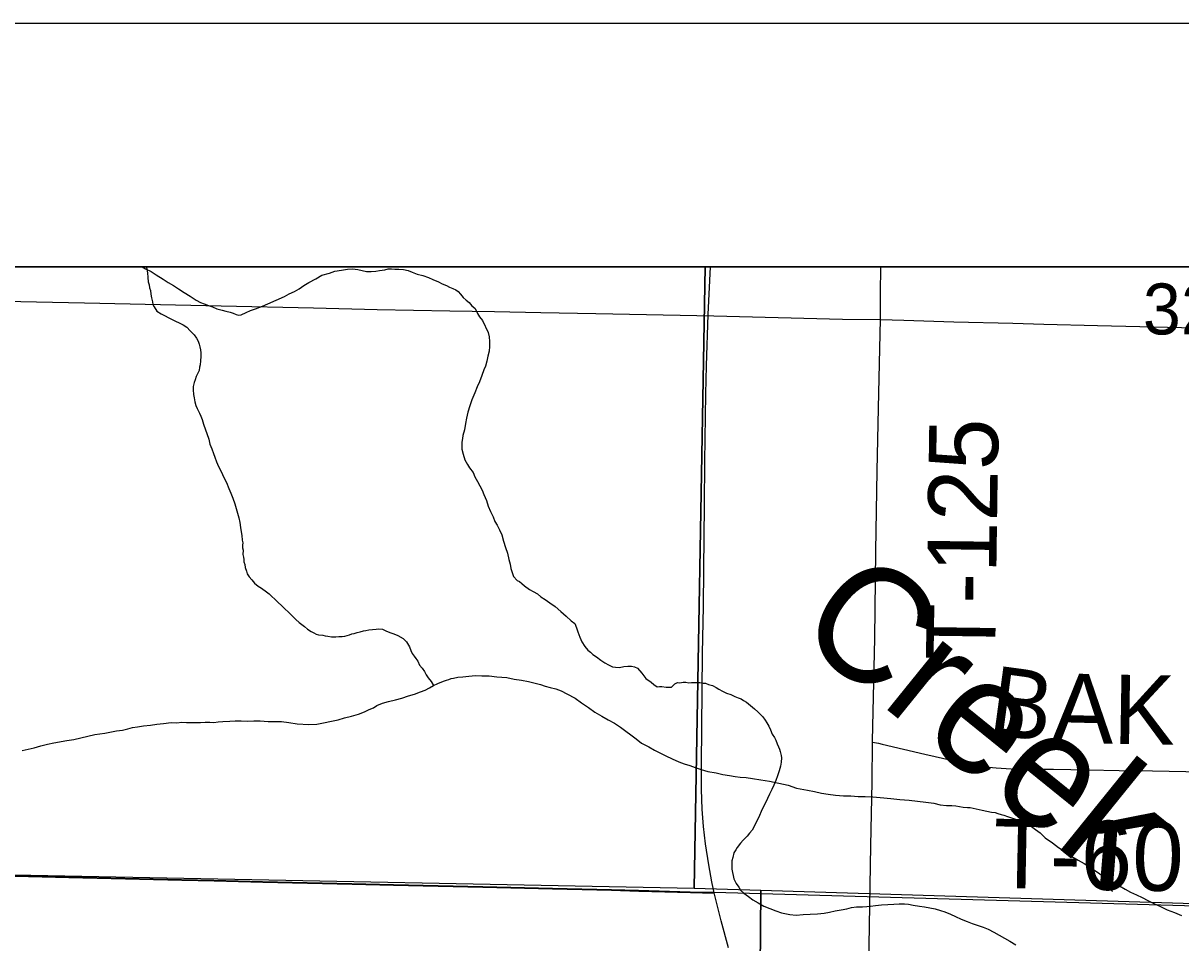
# Model space of a CAD drawing. Extents: x 2.4 to 73.1, y 4.5 to 25.6.
# Drawn here: x 43.3364 to 43.8118, y 24.6274 to 25.0051 of the extents above; entities that cross this region are included whole.
import ezdxf

# ---------------------------------------------------------------- set-up
doc = ezdxf.new("R2010")
doc.units = 0
for name, color, linetype in [('GM_X_Interchange_Ramps', 7, 'Continuous'), ('GM_X_Minor_River', 7, 'Continuous'), ('GM_X_Minor_River_Text', 7, 'Continuous'), ('GM_X_Section', 7, 'Continuous'), ('GM_X_Section_Text', 7, 'Continuous'), ('GM_X_Township', 7, 'Continuous'), ('GM_X_Township_Road', 7, 'Continuous'), ('GM_X_Township_Road_Text', 7, 'Continuous'), ('GM_X_US_Route', 7, 'Continuous'), ('GM_X_US_Shield', 7, 'Continuous'), ('SH_Cut_Line', 7, 'Continuous'), ('SH_Data', 7, 'Continuous')]:
    doc.layers.add(name, color=color, linetype=linetype)

msp = doc.modelspace()

# ---------------------------------------------------------------- linework, layer by layer
at = {"layer": 'GM_X_Interchange_Ramps'}
for points in [[(46.12189, 24.90511), (43.14223, 24.90511)], [(43.333, 24.65505), (43.35507, 24.65459), (43.40138, 24.65349), (43.41475, 24.65312), (43.43464, 24.65269), (43.47132, 24.65179), (43.48842, 24.65138), (43.5251, 24.65058), (43.5537, 24.64996), (43.57794, 24.64935), (43.58913, 24.64901), (43.61026, 24.64834), (43.61523, 24.64828), (43.6201, 24.64823), (43.86646, 24.64124)]]:
    msp.add_lwpolyline(points, dxfattribs=at)
at = {"layer": 'GM_X_Minor_River'}
for points in [[(43.38532, 24.90511), (43.38666, 24.90428), (43.38892, 24.9031), (43.39099, 24.90174), (43.39382, 24.89998), (43.39589, 24.89862), (43.39815, 24.89744), (43.40022, 24.89608), (43.40248, 24.89452), (43.40493, 24.89296), (43.40737, 24.8914), (43.40926, 24.89042), (43.41077, 24.88983), (43.41247, 24.88923), (43.41418, 24.88863), (43.41588, 24.88785), (43.41815, 24.88724), (43.41966, 24.88683), (43.42137, 24.88643), (43.42269, 24.88603), (43.42383, 24.88544), (43.42496, 24.88523), (43.42592, 24.8854), (43.42802, 24.88632), (43.42975, 24.88705), (43.43185, 24.88778), (43.43472, 24.88887), (43.43683, 24.88979), (43.44372, 24.89291), (43.44564, 24.89401), (43.44775, 24.89493), (43.44967, 24.89604), (43.45159, 24.89734), (43.4537, 24.89863), (43.45658, 24.90011), (43.45907, 24.90159), (43.46213, 24.90249), (43.46442, 24.90321), (43.46709, 24.90374), (43.46957, 24.90408), (43.47167, 24.90423), (43.47376, 24.90401), (43.47565, 24.9036), (43.47736, 24.90319), (43.47926, 24.90316), (43.48116, 24.90332), (43.48269, 24.90349), (43.48497, 24.90383), (43.48631, 24.90419), (43.48764, 24.90417), (43.48897, 24.90414), (43.49068, 24.90412), (43.49258, 24.90389), (43.49448, 24.90348), (43.49618, 24.90289), (43.49826, 24.90209), (43.50053, 24.90149), (43.5028, 24.90069), (43.50469, 24.8999), (43.50696, 24.89891), (43.50847, 24.89813), (43.51017, 24.89734), (43.51149, 24.89675), (43.51281, 24.89616)], [(43.38704, 24.90511), (43.38706, 24.90483), (43.38741, 24.90254), (43.38757, 24.90064), (43.38773, 24.89893), (43.38809, 24.89759), (43.38826, 24.89645), (43.38862, 24.8953), (43.38879, 24.89378), (43.38915, 24.89225), (43.3895, 24.89073), (43.38967, 24.88959), (43.39023, 24.88863), (43.39134, 24.8869), (43.39304, 24.88573), (43.39756, 24.88338), (43.39889, 24.88279)], [(43.51281, 24.89616), (43.51413, 24.89556), (43.51507, 24.89498), (43.51601, 24.89383), (43.51713, 24.89248), (43.51825, 24.89132), (43.51957, 24.89035), (43.52069, 24.889), (43.52181, 24.88803), (43.52237, 24.88707), (43.52292, 24.88592), (43.52385, 24.88458), (43.52496, 24.88304), (43.52736, 24.87806), (43.52771, 24.87634), (43.52787, 24.87444), (43.52784, 24.87235), (43.52781, 24.87045), (43.52721, 24.86837), (43.52679, 24.86629), (43.52619, 24.86421), (43.5256, 24.8627), (43.5248, 24.86043), (43.52381, 24.85779), (43.52282, 24.85571), (43.52183, 24.85326), (43.52065, 24.85043), (43.51985, 24.84797), (43.51905, 24.84532), (43.51844, 24.84286), (43.51802, 24.84078), (43.5176, 24.83812), (43.517, 24.83585), (43.51678, 24.83453), (43.51657, 24.83301), (43.51655, 24.83149), (43.51653, 24.83016), (43.51706, 24.82806), (43.51779, 24.82577), (43.5189, 24.82385), (43.51964, 24.82251), (43.52113, 24.82059), (43.52186, 24.81886), (43.52297, 24.81695), (43.52482, 24.81331), (43.52555, 24.81158), (43.52665, 24.8091), (43.52738, 24.8068), (43.52829, 24.80451), (43.5294, 24.8024), (43.53013, 24.80049), (43.53106, 24.79895), (43.53198, 24.79704), (43.5329, 24.79493), (43.53362, 24.79245), (43.53453, 24.78978), (43.53525, 24.78749), (43.53578, 24.78482), (43.53632, 24.78291), (43.53667, 24.78119), (43.53776, 24.77794), (43.53926, 24.77621), (43.5402, 24.77581), (43.54114, 24.77504), (43.54227, 24.77407), (43.54434, 24.77252), (43.54584, 24.77173), (43.54754, 24.77075), (43.54904, 24.76959), (43.55074, 24.76842), (43.55262, 24.76706), (43.55487, 24.76551), (43.55713, 24.76357), (43.55938, 24.76163), (43.56144, 24.7597), (43.56294, 24.75853), (43.56368, 24.75681), (43.56422, 24.7551), (43.56495, 24.75299), (43.56587, 24.75108), (43.56698, 24.74916), (43.56829, 24.74762), (43.56942, 24.74684), (43.57035, 24.74587), (43.57186, 24.7449), (43.57355, 24.74354), (43.57524, 24.74238), (43.57675, 24.74159), (43.57845, 24.7408), (43.57959, 24.7406), (43.5813, 24.74057), (43.58302, 24.74092), (43.58473, 24.74108), (43.58625, 24.74106), (43.58739, 24.74085), (43.58871, 24.74026), (43.59039, 24.73814), (43.59207, 24.73602), (43.59433, 24.73447), (43.59545, 24.7335), (43.59677, 24.73253)], [(43.39889, 24.88279), (43.4004, 24.882), (43.40209, 24.88122), (43.4036, 24.88024), (43.40491, 24.8787), (43.4066, 24.87716), (43.40753, 24.87581), (43.40826, 24.87447), (43.40863, 24.87332), (43.40899, 24.87218), (43.40916, 24.87103), (43.40933, 24.8697), (43.40931, 24.86818), (43.40928, 24.86647), (43.40906, 24.86476), (43.40886, 24.86382), (43.40865, 24.86249), (43.40806, 24.86136), (43.40747, 24.86004), (43.40707, 24.85871), (43.40667, 24.85758), (43.40626, 24.85588), (43.40624, 24.85455), (43.4064, 24.85264), (43.40657, 24.85131), (43.40692, 24.8496), (43.40728, 24.84807), (43.40783, 24.84692), (43.40875, 24.84501), (43.4093, 24.84367), (43.40985, 24.84233), (43.41039, 24.84042), (43.41258, 24.8343), (43.41311, 24.83221), (43.41384, 24.83029), (43.41457, 24.82838), (43.41512, 24.82685), (43.41585, 24.82494), (43.41658, 24.82303), (43.41751, 24.8213), (43.41824, 24.81977), (43.41898, 24.81824), (43.4199, 24.81652), (43.42081, 24.81403), (43.42173, 24.81212), (43.42246, 24.81001), (43.42338, 24.80772), (43.42392, 24.80581), (43.42446, 24.8039), (43.425, 24.80199), (43.42535, 24.80009), (43.4257, 24.79799), (43.42586, 24.79628), (43.42622, 24.79475), (43.42638, 24.79285), (43.42655, 24.79171), (43.42653, 24.79076), (43.42651, 24.78962), (43.42669, 24.78866), (43.42666, 24.78695), (43.42683, 24.78581), (43.42701, 24.78486), (43.42699, 24.78391), (43.42736, 24.78276), (43.42753, 24.78162), (43.42808, 24.78009), (43.42844, 24.77895), (43.42918, 24.77779), (43.4303, 24.77645), (43.43142, 24.7751), (43.43292, 24.77393), (43.43424, 24.77315), (43.43631, 24.7716), (43.43744, 24.77082), (43.43856, 24.76966), (43.43968, 24.76851), (43.44381, 24.76464), (43.44531, 24.76329), (43.4468, 24.76174), (43.4483, 24.7602), (43.4498, 24.75903), (43.45187, 24.75729), (43.45318, 24.75632), (43.45469, 24.75535), (43.45582, 24.75476), (43.45676, 24.75417), (43.45771, 24.75397), (43.45942, 24.75375), (43.46037, 24.75354), (43.46151, 24.75334), (43.46302, 24.75312), (43.46474, 24.75309), (43.46607, 24.75326), (43.4674, 24.75324), (43.46854, 24.75341), (43.4695, 24.75359), (43.47045, 24.75395), (43.47141, 24.75432), (43.47237, 24.75449), (43.47351, 24.75485), (43.47485, 24.75521)], [(43.47485, 24.75521), (43.47619, 24.75557), (43.47714, 24.75575), (43.47828, 24.75592), (43.47981, 24.75608), (43.48133, 24.75625), (43.48228, 24.75643), (43.48399, 24.75621), (43.48531, 24.75562), (43.48701, 24.75483), (43.48815, 24.75443), (43.48928, 24.75403), (43.49023, 24.75364), (43.49249, 24.75246), (43.4938, 24.75111), (43.4951, 24.749), (43.49565, 24.74747), (43.4962, 24.74632), (43.49694, 24.74517), (43.49769, 24.74421), (43.49843, 24.74305), (43.49917, 24.74152), (43.50028, 24.74018), (43.50121, 24.73883), (43.50195, 24.73749), (43.5027, 24.73634), (43.504, 24.7348), (43.50493, 24.73307)], [(43.33601, 24.7065), (43.33849, 24.70703), (43.34097, 24.70756), (43.34364, 24.70828), (43.34632, 24.709), (43.34899, 24.70953), (43.35433, 24.71058), (43.35719, 24.71092), (43.36005, 24.71163), (43.36291, 24.71234), (43.36578, 24.71306), (43.36997, 24.71356), (43.37264, 24.71409), (43.37474, 24.71444), (43.37722, 24.71478), (43.37932, 24.71531), (43.38123, 24.71585), (43.38332, 24.7162), (43.3858, 24.71654), (43.38866, 24.71687), (43.39133, 24.71721), (43.394, 24.71755), (43.39723, 24.71788), (43.39952, 24.71784), (43.40161, 24.718), (43.40351, 24.71797), (43.4056, 24.71793), (43.40731, 24.71791), (43.40922, 24.71788), (43.41112, 24.71804), (43.41302, 24.71801), (43.41473, 24.71798), (43.41645, 24.71814), (43.41835, 24.7183), (43.42121, 24.71845), (43.42349, 24.7186), (43.42596, 24.71856), (43.42844, 24.71852), (43.4311, 24.71867), (43.43376, 24.71863), (43.43699, 24.71838), (43.43984, 24.71834), (43.4425, 24.7183), (43.44554, 24.71787), (43.44896, 24.71743), (43.45371, 24.71717), (43.45694, 24.71731), (43.46572, 24.71907), (43.46839, 24.71978), (43.47126, 24.7205), (43.47412, 24.7214), (43.47661, 24.72231), (43.47853, 24.72323), (43.48025, 24.72396), (43.4816, 24.72489), (43.48389, 24.72581), (43.48638, 24.72653), (43.48924, 24.72724), (43.49191, 24.72796), (43.49459, 24.72887), (43.49707, 24.72959), (43.49956, 24.7305), (43.50148, 24.73123), (43.5032, 24.73215), (43.50493, 24.73307), (43.50665, 24.73399), (43.50895, 24.73491), (43.51029, 24.73527), (43.51124, 24.73563), (43.5122, 24.736), (43.51315, 24.73617), (43.51487, 24.73652), (43.51697, 24.73668), (43.51944, 24.73702), (43.52211, 24.73717), (43.52477, 24.73712), (43.52781, 24.73708), (43.53085, 24.73665), (43.53503, 24.73639), (43.53806, 24.73577), (43.5411, 24.73534), (43.54394, 24.73473), (43.54659, 24.73412), (43.54887, 24.73351), (43.55076, 24.73291), (43.55284, 24.7323), (43.55511, 24.7317), (43.55738, 24.7309), (43.55965, 24.72973), (43.56304, 24.72796), (43.56567, 24.72602), (43.5685, 24.72407), (43.57113, 24.72213), (43.57396, 24.72057), (43.57659, 24.719), (43.57923, 24.71763), (43.58168, 24.71607)], [(43.59677, 24.73253), (43.59772, 24.7327), (43.59867, 24.73269), (43.60038, 24.73247), (43.60171, 24.73245), (43.60266, 24.73243), (43.60401, 24.73374), (43.60516, 24.73429), (43.60611, 24.73428), (43.60745, 24.73445), (43.60859, 24.73443), (43.60973, 24.73422), (43.61087, 24.73439), (43.61258, 24.73436), (43.61429, 24.73433), (43.61562, 24.73412), (43.61657, 24.73411), (43.61789, 24.73352), (43.61941, 24.73311), (43.62092, 24.73233), (43.62205, 24.73155), (43.62356, 24.73076), (43.62525, 24.72998), (43.62696, 24.72938), (43.62866, 24.72859), (43.62998, 24.728), (43.6313, 24.7276), (43.63225, 24.72701), (43.63337, 24.72624), (43.63676, 24.72352), (43.63807, 24.72236), (43.63919, 24.7212), (43.64013, 24.72024), (43.64106, 24.71889), (43.6418, 24.71774), (43.64254, 24.7164), (43.64328, 24.71487), (43.64401, 24.71314), (43.64494, 24.7118), (43.64549, 24.71065), (43.64604, 24.70912), (43.64659, 24.70797), (43.64696, 24.70702), (43.64732, 24.70606), (43.64767, 24.70435), (43.64785, 24.70339), (43.64763, 24.70169), (43.64741, 24.69998), (43.64681, 24.69809), (43.64621, 24.69601), (43.64542, 24.69412), (43.64463, 24.69223), (43.64384, 24.69035), (43.64286, 24.68846), (43.64207, 24.68676), (43.64109, 24.68469), (43.63971, 24.68205), (43.63853, 24.67903), (43.63735, 24.67696), (43.63656, 24.67526), (43.63578, 24.67376), (43.63462, 24.67244), (43.63365, 24.67132), (43.6321, 24.66963), (43.63094, 24.66832), (43.62958, 24.66664), (43.629, 24.66569), (43.62821, 24.66438), (43.6278, 24.66248), (43.6274, 24.66116), (43.62738, 24.65983), (43.62737, 24.65869), (43.62735, 24.65774), (43.62824, 24.65374), (43.62916, 24.65182), (43.63027, 24.65028), (43.63102, 24.64913), (43.63233, 24.64778), (43.63421, 24.64642), (43.63609, 24.64506), (43.63816, 24.64389), (43.64061, 24.64252), (43.64307, 24.64153), (43.64553, 24.64054), (43.6478, 24.63974), (43.65121, 24.63912), (43.65387, 24.63888), (43.65672, 24.63903), (43.65958, 24.63917), (43.66262, 24.63931), (43.66529, 24.63965), (43.66758, 24.63999), (43.66987, 24.64053), (43.67235, 24.64105), (43.67464, 24.6414), (43.67655, 24.64194), (43.67865, 24.64228), (43.68112, 24.64224), (43.68283, 24.64241), (43.68436, 24.64257), (43.68645, 24.64273)], [(43.58168, 24.71607), (43.58807, 24.71122), (43.59033, 24.70947), (43.59334, 24.70791), (43.5956, 24.70654), (43.59806, 24.70536), (43.60032, 24.70418), (43.60297, 24.703), (43.60561, 24.70182), (43.60788, 24.70102), (43.61015, 24.70023), (43.61242, 24.69943), (43.61488, 24.69863), (43.61753, 24.69783), (43.62094, 24.6972), (43.62378, 24.69659), (43.62644, 24.69617), (43.62872, 24.69575), (43.6308, 24.69552), (43.63327, 24.6953), (43.63593, 24.69487), (43.63934, 24.69444), (43.64295, 24.69381), (43.64674, 24.69299), (43.65053, 24.69217), (43.65393, 24.69097), (43.65849, 24.69014), (43.66133, 24.68953), (43.66417, 24.68891), (43.66702, 24.68848), (43.67005, 24.68806), (43.67328, 24.68781), (43.67632, 24.68777), (43.67936, 24.68753), (43.68222, 24.68748), (43.68526, 24.68743), (43.6883, 24.68719), (43.69266, 24.68674), (43.69646, 24.6863), (43.70026, 24.68605), (43.70368, 24.68562), (43.70709, 24.68518), (43.71032, 24.68475), (43.71297, 24.68414), (43.71563, 24.6839), (43.71772, 24.68387), (43.71943, 24.68365), (43.72095, 24.68344), (43.72247, 24.68322), (43.72417, 24.68301), (43.72532, 24.68299), (43.73024, 24.68196), (43.73214, 24.68155), (43.73403, 24.68114), (43.73555, 24.68092), (43.73669, 24.68053), (43.73801, 24.68012), (43.73915, 24.67992), (43.74066, 24.67932), (43.7418, 24.67892), (43.74312, 24.67852), (43.74426, 24.67812), (43.74539, 24.67773), (43.74671, 24.67714), (43.74785, 24.67655), (43.74917, 24.67596), (43.75049, 24.67517), (43.75218, 24.67401), (43.75406, 24.67265), (43.75612, 24.67052), (43.75913, 24.66857), (43.76157, 24.66664), (43.7644, 24.66488), (43.76703, 24.66294), (43.76967, 24.66138), (43.77212, 24.66001), (43.774, 24.65884), (43.77569, 24.65767), (43.77758, 24.6565), (43.77946, 24.65514), (43.78153, 24.65378), (43.78436, 24.65221), (43.78662, 24.65084), (43.78888, 24.64948), (43.79114, 24.6483), (43.79359, 24.64712), (43.79586, 24.64613), (43.79831, 24.64477), (43.80076, 24.64359), (43.80341, 24.6424), (43.80624, 24.64103), (43.80926, 24.63984), (43.8121, 24.63865)], [(43.68645, 24.64273), (43.68893, 24.64307), (43.69141, 24.64322), (43.69388, 24.64337), (43.69616, 24.64352), (43.69826, 24.64349), (43.69996, 24.64327), (43.70186, 24.64286), (43.70452, 24.64244), (43.7066, 24.64221), (43.70869, 24.6418), (43.71096, 24.64138), (43.71305, 24.64078), (43.71494, 24.64018), (43.71721, 24.63919), (43.71928, 24.63821), (43.72155, 24.63722), (43.72401, 24.63623), (43.72609, 24.63544), (43.72817, 24.63465), (43.73063, 24.63385), (43.73271, 24.63305), (43.73497, 24.63188), (43.74157, 24.62816), (43.74402, 24.6266)]]:
    msp.add_lwpolyline(points, dxfattribs=at)
at = {"layer": 'GM_X_Section'}
for points in [[(43.13682, 24.65927), (43.61192, 24.64991), (43.63939, 24.64909), (43.63513, 24.14828), (43.12985, 24.16439)], [(44.11532, 24.6344), (44.10241, 24.12867), (43.63513, 24.14828), (43.63939, 24.64909)]]:
    msp.add_lwpolyline(points, close=True, dxfattribs=at)
at = {"layer": 'GM_X_Township'}
msp.add_lwpolyline([(43.333, 24.65505), (43.35507, 24.65459), (43.40138, 24.65349), (43.41475, 24.65312), (43.43464, 24.65269), (43.47132, 24.65179), (43.48842, 24.65138), (43.5251, 24.65058), (43.5537, 24.64996), (43.57794, 24.64935), (43.58913, 24.64901), (43.61026, 24.64834), (43.61523, 24.64828), (43.6201, 24.64823), (43.86646, 24.64124)], dxfattribs=at)
at = {"layer": 'GM_X_Township_Road'}
for points in [[(43.68845, 24.88346), (43.68848, 24.89416), (43.68863, 24.90511)], [(43.18601, 24.89397), (43.19929, 24.89361), (43.22073, 24.89313), (43.26518, 24.89227), (43.28321, 24.89199), (43.31552, 24.89129), (43.36152, 24.89026), (43.41777, 24.88903), (43.45568, 24.88817), (43.48178, 24.88759), (43.51161, 24.88699), (43.52995, 24.8867), (43.54891, 24.8863), (43.5716, 24.88587), (43.62008, 24.8849), (43.67291, 24.88356), (43.68845, 24.88346)], [(43.6852, 24.70989), (43.6852, 24.71026), (43.68608, 24.7525), (43.68658, 24.78826), (43.68716, 24.82121), (43.6877, 24.847), (43.68818, 24.87155), (43.68845, 24.88346)], [(43.68845, 24.88346), (43.69805, 24.8832), (43.71855, 24.88251), (43.7428, 24.88193), (43.75554, 24.88156), (43.77761, 24.881), (43.79502, 24.88054), (43.81211, 24.88017), (43.82175, 24.87987), (43.83263, 24.87969), (43.84754, 24.87931), (43.88267, 24.87852), (43.90474, 24.87806), (43.95106, 24.87696), (43.96442, 24.87659), (43.98432, 24.87616), (44.02099, 24.87526), (44.03809, 24.87485), (44.07477, 24.87405), (44.10337, 24.87343)], [(43.68227, 24.55035), (43.68304, 24.58251), (43.68369, 24.61795), (43.68449, 24.66737), (43.68498, 24.69348), (43.6852, 24.70989)], [(43.6852, 24.70989), (43.68761, 24.70938), (43.68913, 24.70907), (43.70668, 24.70496), (43.71819, 24.70231), (43.72671, 24.70055), (43.73163, 24.69978), (43.73595, 24.6993), (43.74215, 24.69892), (43.74868, 24.69878), (43.75954, 24.69881), (43.77379, 24.69856), (43.78653, 24.69828), (43.8002, 24.69806), (43.82071, 24.69762), (43.84247, 24.69729), (43.86732, 24.69666), (43.91269, 24.6955), (43.96271, 24.69428), (44.00807, 24.69299), (44.02703, 24.69245), (44.04846, 24.69186), (44.06587, 24.69146), (44.10036, 24.69058)], [(43.33312, 24.65477), (43.35519, 24.65431), (43.4015, 24.65321), (43.41487, 24.65285), (43.43476, 24.65241), (43.47144, 24.65151), (43.48854, 24.65111), (43.52521, 24.6503), (43.55381, 24.64968), (43.57806, 24.64908), (43.58925, 24.64873), (43.61038, 24.64806), (43.61535, 24.648), (43.62022, 24.64795)]]:
    msp.add_lwpolyline(points, dxfattribs=at)
at = {"layer": 'GM_X_US_Route'}
for points in [[(43.62022, 24.64795), (43.6192, 24.65251), (43.61791, 24.65953), (43.61661, 24.66812), (43.61578, 24.67521), (43.61525, 24.68231), (43.61497, 24.69038), (43.61489, 24.70062), (43.61519, 24.73108), (43.61543, 24.74631), (43.61584, 24.76558), (43.61595, 24.78082), (43.61619, 24.80724), (43.61636, 24.82496), (43.61677, 24.85293), (43.61702, 24.86442), (43.61776, 24.88554), (43.61867, 24.90511)], [(43.62605, 24.62543), (43.62302, 24.63652), (43.62082, 24.64525), (43.62022, 24.64795)]]:
    msp.add_lwpolyline(points, dxfattribs=at)
at = {"layer": 'GM_X_US_Shield'}
for points in [[(43.61642, 24.90511), (43.14068, 24.90511), (43.13682, 24.65927), (43.61192, 24.64991)], [(44.12326, 24.90511), (43.61642, 24.90511), (43.61192, 24.64991), (43.63939, 24.64909), (44.11532, 24.6344), (44.11948, 24.63412)]]:
    msp.add_lwpolyline(points, close=True, dxfattribs=at)
at = {"layer": 'SH_Cut_Line'}
msp.add_lwpolyline([(48.75853, 24.90511), (41.95853, 24.90511)], dxfattribs=at)
at = {"layer": 'SH_Data'}
for p, q in [((41.85853, 25.00511), (48.85853, 25.00511)), ((41.95853, 24.90511), (48.75853, 24.90511))]:
    msp.add_line(p, q, dxfattribs=at)

# ---------------------------------------------------------------- texts
at = {"layer": 'GM_X_Minor_River_Text'}
msp.add_text('Creek', height=0.04738, rotation=321.039, dxfattribs=at).set_placement((43.65229, 24.75457))
at = {"layer": 'GM_X_Section_Text'}
msp.add_text('32', height=0.020928, rotation=0, dxfattribs=at).set_placement((43.79624, 24.87729))
at = {"layer": 'GM_X_Township_Road_Text'}
for s, height, rotation, p in [('T-125', 0.028409, 89.188, (43.73552, 24.74336)), ('B', 0.02841, 352.2839, (43.73206, 24.71322)), ('A', 0.02841, 358.5831, (43.75858, 24.70982)), ('K', 0.02841, 359.115, (43.78386, 24.70919)), ('T-60', 0.028409, 358.9513, (43.73463, 24.65004))]:
    msp.add_text(s, height=height, rotation=rotation, dxfattribs=at).set_placement(p)

doc.saveas('drawing.dxf')
